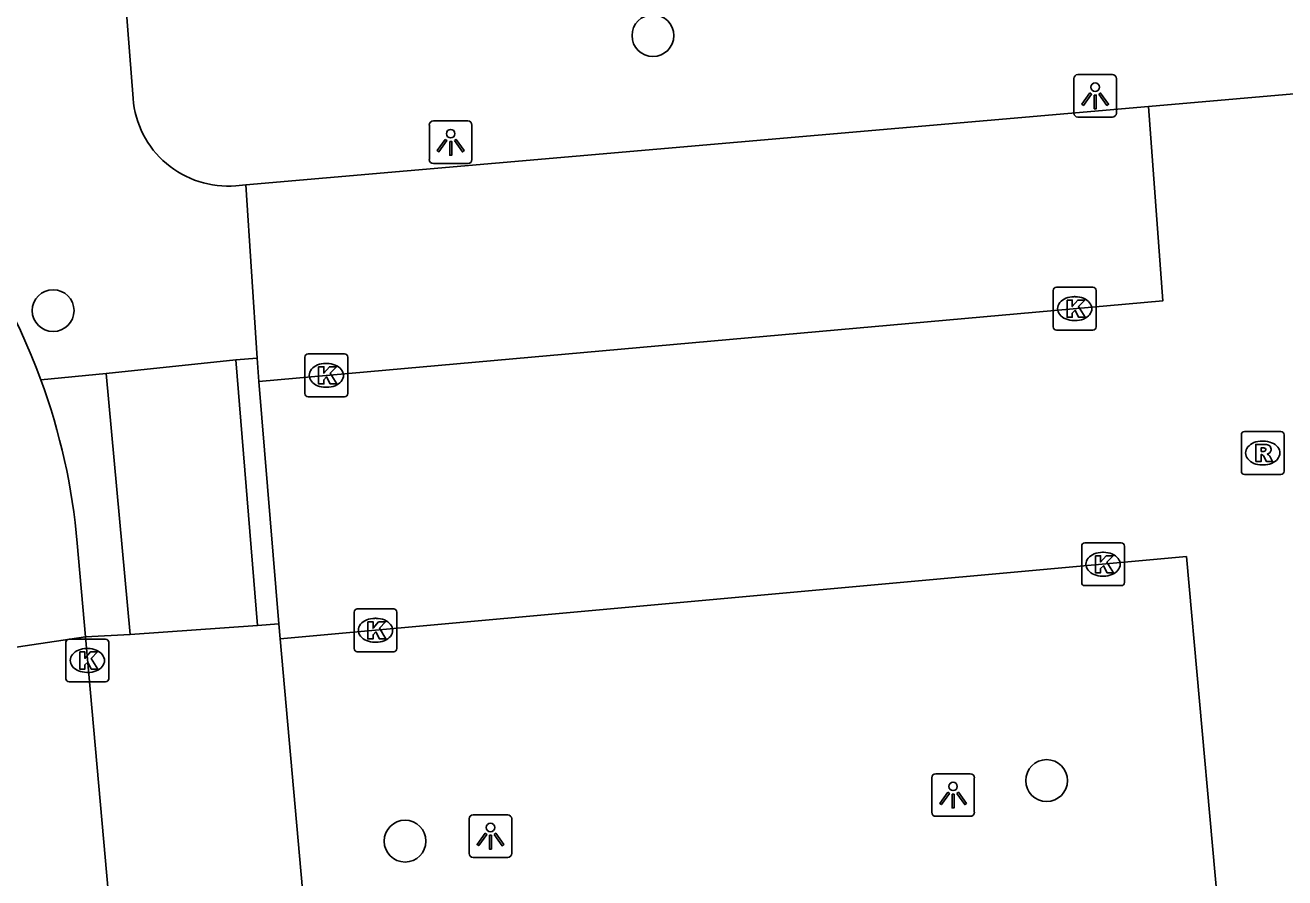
# Model space of a CAD drawing. Extents: x 162990 to 165007, y 383433 to 384336.
# Drawn here: x 164265.54 to 164295, y 383916.36 to 383936.3 of the extents above; entities that cross this region are included whole.
import ezdxf

# ---------------------------------------------------------------- set-up
doc = ezdxf.new("R2010")
doc.units = 0
for name, color, linetype in [('IMGEO_Boom', 7, 'Continuous'), ('IMGEO_Kolk', 7, 'Continuous'), ('IMGEO_Lichtpunt', 7, 'Continuous'), ('IMGEO_Parkeervlak_open', 7, 'Continuous'), ('IMGEO_Rijbaan_lokaal_open', 7, 'Continuous'), ('IMGEO_Rioolput', 7, 'Continuous'), ('IMGEO_Voetpad_open', 7, 'Continuous')]:
    doc.layers.add(name, color=color, linetype=linetype)

msp = doc.modelspace()

# ---------------------------------------------------------------- linework, layer by layer
at = {"layer": 'IMGEO_Boom'}
for centre in [(164280.22, 383936.061), (164266.19, 383929.627), (164289.429, 383918.634), (164274.422, 383917.217)]:
    msp.add_circle(centre, 0.489, dxfattribs=at)
at = {"layer": 'IMGEO_Kolk'}
for p, q in [((164289.585, 383929.248), (164289.585, 383930.1)), ((164289.66, 383930.174), (164290.512, 383930.174)), ((164290.073, 383929.954), (164290.098, 383929.954)), ((164290.586, 383930.1), (164290.586, 383929.248)), ((164290.096, 383929.394), (164290.071, 383929.394)), ((164290.512, 383929.174), (164289.66, 383929.174)), ((164272.08, 383927.687), (164272.08, 383928.539)), ((164272.155, 383928.613), (164273.007, 383928.613)), ((164273.081, 383928.539), (164273.081, 383927.687)), ((164272.568, 383928.393), (164272.593, 383928.393)), ((164273.007, 383927.613), (164272.155, 383927.613)), ((164272.591, 383927.833), (164272.566, 383927.833)), ((164290.249, 383923.268), (164290.249, 383924.12)), ((164290.324, 383924.194), (164291.176, 383924.194)), ((164291.25, 383924.12), (164291.25, 383923.268)), ((164290.737, 383923.974), (164290.762, 383923.974)), ((164291.176, 383923.194), (164290.324, 383923.194)), ((164290.76, 383923.414), (164290.735, 383923.414)), ((164273.23, 383921.723), (164273.23, 383922.575)), ((164273.305, 383922.649), (164274.157, 383922.649)), ((164274.231, 383922.575), (164274.231, 383921.723)), ((164273.718, 383922.429), (164273.743, 383922.429)), ((164266.49, 383921.017), (164266.49, 383921.869)), ((164266.565, 383921.943), (164267.417, 383921.943)), ((164266.978, 383921.723), (164267.003, 383921.723)), ((164267.491, 383921.869), (164267.491, 383921.017)), ((164273.741, 383921.869), (164273.716, 383921.869)), ((164274.157, 383921.649), (164273.305, 383921.649)), ((164267.001, 383921.163), (164266.976, 383921.163)), ((164267.417, 383920.943), (164266.565, 383920.943))]:
    msp.add_line(p, q, dxfattribs=at)
for points in [[(164289.585, 383929.248), (164289.585, 383930.1)], [(164289.66, 383930.174), (164290.512, 383930.174)], [(164290.586, 383930.1), (164290.586, 383929.248)], [(164289.906, 383929.874), (164290.029, 383929.874), (164290.029, 383929.723), (164290.159, 383929.874), (164290.323, 383929.874), (164290.177, 383929.723), (164290.33, 383929.474), (164290.178, 383929.474), (164290.093, 383929.638), (164290.029, 383929.571), (164290.029, 383929.474), (164289.906, 383929.474), (164289.906, 383929.874)], [(164290.512, 383929.174), (164289.66, 383929.174)], [(164272.08, 383927.687), (164272.08, 383928.539)], [(164272.155, 383928.613), (164273.007, 383928.613)], [(164273.081, 383928.539), (164273.081, 383927.687)], [(164272.401, 383928.313), (164272.524, 383928.313), (164272.524, 383928.162), (164272.654, 383928.313), (164272.818, 383928.313), (164272.672, 383928.162), (164272.825, 383927.913), (164272.673, 383927.913), (164272.588, 383928.077), (164272.524, 383928.01), (164272.524, 383927.913), (164272.401, 383927.913), (164272.401, 383928.313)], [(164273.007, 383927.613), (164272.155, 383927.613)], [(164290.249, 383923.268), (164290.249, 383924.12)], [(164290.324, 383924.194), (164291.176, 383924.194)], [(164291.25, 383924.12), (164291.25, 383923.268)], [(164290.57, 383923.894), (164290.693, 383923.894), (164290.693, 383923.743), (164290.823, 383923.894), (164290.987, 383923.894), (164290.841, 383923.743), (164290.994, 383923.494), (164290.842, 383923.494), (164290.757, 383923.658), (164290.693, 383923.591), (164290.693, 383923.494), (164290.57, 383923.494), (164290.57, 383923.894)], [(164291.176, 383923.194), (164290.324, 383923.194)], [(164273.23, 383921.723), (164273.23, 383922.575)], [(164273.305, 383922.649), (164274.157, 383922.649)], [(164274.231, 383922.575), (164274.231, 383921.723)], [(164273.551, 383922.349), (164273.674, 383922.349), (164273.674, 383922.198), (164273.804, 383922.349), (164273.968, 383922.349), (164273.822, 383922.198), (164273.975, 383921.949), (164273.823, 383921.949), (164273.738, 383922.113), (164273.674, 383922.046), (164273.674, 383921.949), (164273.551, 383921.949), (164273.551, 383922.349)], [(164266.49, 383921.017), (164266.49, 383921.869)], [(164266.565, 383921.943), (164267.417, 383921.943)], [(164267.491, 383921.869), (164267.491, 383921.017)], [(164266.811, 383921.643), (164266.934, 383921.643), (164266.934, 383921.492), (164267.064, 383921.643), (164267.228, 383921.643), (164267.082, 383921.492), (164267.235, 383921.243), (164267.083, 383921.243), (164266.998, 383921.407), (164266.934, 383921.34), (164266.934, 383921.243), (164266.811, 383921.243), (164266.811, 383921.643)], [(164274.157, 383921.649), (164273.305, 383921.649)], [(164267.417, 383920.943), (164266.565, 383920.943)]]:
    msp.add_lwpolyline(points, dxfattribs=at)
for centre, start, end in [((164289.662, 383930.098), 91.552, 178.448), ((164289.662, 383930.098), 91.552, 178.448), ((164290.51, 383930.098), 1.552, 88.448), ((164290.51, 383930.098), 1.552, 88.448), ((164289.662, 383929.25), 181.552, 268.448), ((164289.662, 383929.25), 181.552, 268.448), ((164290.51, 383929.25), 271.552, 358.448), ((164290.51, 383929.25), 271.552, 358.448), ((164272.157, 383928.537), 91.552, 178.448), ((164272.157, 383928.537), 91.552, 178.448), ((164273.005, 383928.537), 1.552, 88.448), ((164273.005, 383928.537), 1.552, 88.448), ((164272.157, 383927.689), 181.552, 268.448), ((164272.157, 383927.689), 181.552, 268.448), ((164273.005, 383927.689), 271.552, 358.448), ((164273.005, 383927.689), 271.552, 358.448), ((164290.326, 383924.118), 91.552, 178.448), ((164290.326, 383924.118), 91.552, 178.448), ((164291.174, 383924.118), 1.552, 88.448), ((164291.174, 383924.118), 1.552, 88.448), ((164290.326, 383923.27), 181.552, 268.448), ((164290.326, 383923.27), 181.552, 268.448), ((164291.174, 383923.27), 271.552, 358.448), ((164291.174, 383923.27), 271.552, 358.448), ((164273.307, 383922.573), 91.552, 178.448), ((164273.307, 383922.573), 91.552, 178.448), ((164274.155, 383922.573), 1.552, 88.448), ((164274.155, 383922.573), 1.552, 88.448), ((164266.567, 383921.867), 91.552, 178.448), ((164266.567, 383921.867), 91.552, 178.448), ((164267.415, 383921.867), 1.552, 88.448), ((164267.415, 383921.867), 1.552, 88.448), ((164273.307, 383921.725), 181.552, 268.448), ((164273.307, 383921.725), 181.552, 268.448), ((164274.155, 383921.725), 271.552, 358.448), ((164274.155, 383921.725), 271.552, 358.448), ((164266.567, 383921.019), 181.552, 268.448), ((164266.567, 383921.019), 181.552, 268.448), ((164267.415, 383921.019), 271.552, 358.448), ((164267.415, 383921.019), 271.552, 358.448)]:
    msp.add_arc(centre, 0.0765, start, end, dxfattribs=at)
for centre, major_axis, ratio, start_param, end_param in [((164290.072, 383929.674), (-0.387, 0.002), 0.722429, 4.712389, 7.853982), ((164290.097, 383929.674), (-0.39, 0.002), 0.717154, 1.570796, 4.712389), ((164272.567, 383928.113), (-0.387, 0.002), 0.722429, 4.712389, 7.853982), ((164272.592, 383928.113), (-0.39, 0.002), 0.717154, 1.570796, 4.712389), ((164290.736, 383923.694), (-0.387, 0.002), 0.722429, 4.712389, 7.853982), ((164290.761, 383923.694), (-0.39, 0.002), 0.717154, 1.570796, 4.712389), ((164273.717, 383922.149), (-0.387, 0.002), 0.722429, 4.712389, 7.853982), ((164273.742, 383922.149), (-0.39, 0.002), 0.717154, 1.570796, 4.712389), ((164266.977, 383921.443), (-0.387, 0.002), 0.722429, 4.712389, 7.853982), ((164267.002, 383921.443), (-0.39, 0.002), 0.717154, 1.570796, 4.712389)]:
    msp.add_ellipse(centre, major_axis=major_axis, ratio=ratio, start_param=start_param, end_param=end_param, dxfattribs=at)
at = {"layer": 'IMGEO_Lichtpunt'}
for p, q in [((164290.066, 383935.055), (164290.066, 383934.248)), ((164290.066, 383935.055), (164290.066, 383934.248)), ((164290.968, 383935.15), (164290.16, 383935.15)), ((164290.968, 383935.15), (164290.16, 383935.15)), ((164291.062, 383934.248), (164291.062, 383935.055)), ((164291.062, 383934.248), (164291.062, 383935.055)), ((164275.892, 383934.064), (164275.084, 383934.064)), ((164275.892, 383934.064), (164275.084, 383934.064)), ((164290.16, 383934.154), (164290.968, 383934.154)), ((164290.16, 383934.154), (164290.968, 383934.154)), ((164274.99, 383933.969), (164274.99, 383933.162)), ((164274.99, 383933.969), (164274.99, 383933.162)), ((164275.986, 383933.162), (164275.986, 383933.969)), ((164275.986, 383933.162), (164275.986, 383933.969)), ((164275.084, 383933.068), (164275.892, 383933.068)), ((164275.084, 383933.068), (164275.892, 383933.068)), ((164287.644, 383918.794), (164286.836, 383918.794)), ((164287.644, 383918.794), (164286.836, 383918.794)), ((164286.742, 383918.699), (164286.742, 383917.892)), ((164286.742, 383918.699), (164286.742, 383917.892)), ((164287.738, 383917.892), (164287.738, 383918.699)), ((164287.738, 383917.892), (164287.738, 383918.699)), ((164275.921, 383917.737), (164275.921, 383916.93)), ((164275.921, 383917.737), (164275.921, 383916.93)), ((164276.823, 383917.832), (164276.015, 383917.832)), ((164276.823, 383917.832), (164276.015, 383917.832)), ((164276.917, 383916.93), (164276.917, 383917.737)), ((164276.917, 383916.93), (164276.917, 383917.737)), ((164286.836, 383917.798), (164287.644, 383917.798)), ((164286.836, 383917.798), (164287.644, 383917.798)), ((164276.015, 383916.836), (164276.823, 383916.836)), ((164276.015, 383916.836), (164276.823, 383916.836))]:
    msp.add_line(p, q, dxfattribs=at)
for points in [[(164290.44, 383934.719), (164290.479, 383934.691), (164290.291, 383934.429), (164290.253, 383934.456), (164290.44, 383934.719)], [(164290.542, 383934.671), (164290.589, 383934.671), (164290.589, 383934.349), (164290.542, 383934.349), (164290.542, 383934.671)], [(164290.652, 383934.691), (164290.69, 383934.718), (164290.877, 383934.456), (164290.838, 383934.428), (164290.652, 383934.691)], [(164275.364, 383933.633), (164275.403, 383933.605), (164275.215, 383933.343), (164275.177, 383933.37), (164275.364, 383933.633)], [(164275.466, 383933.585), (164275.513, 383933.585), (164275.513, 383933.263), (164275.466, 383933.263), (164275.466, 383933.585)], [(164275.576, 383933.605), (164275.614, 383933.632), (164275.801, 383933.37), (164275.762, 383933.342), (164275.576, 383933.605)], [(164287.116, 383918.363), (164287.155, 383918.335), (164286.967, 383918.073), (164286.929, 383918.1), (164287.116, 383918.363)], [(164287.218, 383918.315), (164287.265, 383918.315), (164287.265, 383917.993), (164287.218, 383917.993), (164287.218, 383918.315)], [(164287.328, 383918.335), (164287.366, 383918.362), (164287.553, 383918.1), (164287.514, 383918.072), (164287.328, 383918.335)], [(164276.295, 383917.401), (164276.334, 383917.373), (164276.146, 383917.111), (164276.108, 383917.138), (164276.295, 383917.401)], [(164276.397, 383917.353), (164276.444, 383917.353), (164276.444, 383917.031), (164276.397, 383917.031), (164276.397, 383917.353)], [(164276.507, 383917.373), (164276.545, 383917.4), (164276.732, 383917.138), (164276.693, 383917.11), (164276.507, 383917.373)]]:
    msp.add_lwpolyline(points, dxfattribs=at)
for centre in [(164290.565, 383934.853), (164275.489, 383933.767), (164287.241, 383918.497), (164276.42, 383917.535)]:
    msp.add_circle(centre, 0.0994, dxfattribs=at)
for centre, start, end in [((164290.16, 383935.055), 90, 180), ((164290.16, 383935.055), 90, 180), ((164290.968, 383935.055), 0, 90), ((164290.968, 383935.055), 0, 90), ((164275.084, 383933.969), 90, 180), ((164275.084, 383933.969), 90, 180), ((164275.892, 383933.969), 0, 90), ((164275.892, 383933.969), 0, 90), ((164290.16, 383934.248), 180, 270), ((164290.16, 383934.248), 180, 270), ((164290.968, 383934.248), 270, 0), ((164290.968, 383934.248), 270, 360), ((164275.084, 383933.162), 180, 270), ((164275.084, 383933.162), 180, 270), ((164275.892, 383933.162), 270, 0), ((164275.892, 383933.162), 270, 360), ((164286.836, 383918.699), 90, 180), ((164286.836, 383918.699), 90, 180), ((164287.644, 383918.699), 0, 90), ((164287.644, 383918.699), 0, 90), ((164286.836, 383917.892), 180, 270), ((164286.836, 383917.892), 180, 270), ((164287.644, 383917.892), 270, 0), ((164287.644, 383917.892), 270, 360), ((164276.015, 383917.737), 90, 180), ((164276.015, 383917.737), 90, 180), ((164276.823, 383917.737), 0, 90), ((164276.823, 383917.737), 0, 90), ((164276.015, 383916.93), 180, 270), ((164276.015, 383916.93), 180, 270), ((164276.823, 383916.93), 270, 0), ((164276.823, 383916.93), 270, 360)]:
    msp.add_arc(centre, 0.0946, start, end, dxfattribs=at)
at = {"layer": 'IMGEO_Parkeervlak_open'}
msp.add_lwpolyline([(164270.701, 383932.569), (164291.809, 383934.402)], dxfattribs=at)
at = {"layer": 'IMGEO_Rijbaan_lokaal_open'}
for points in [[(164291.809, 383934.402), (164297.99, 383934.938)], [(164291.809, 383934.402), (164292.149, 383929.857), (164270.998, 383927.971)], [(164270.998, 383927.971), (164271.468, 383922.299)], [(164266.753, 383924.186), (164266.948, 383921.995)], [(164271.497, 383921.948), (164292.698, 383923.873), (164293.614, 383913.721), (164272.412, 383911.746)], [(164271.497, 383921.948), (164271.468, 383922.299)], [(164266.948, 383921.995), (164259.981, 383920.957)], [(164267.865, 383911.685), (164266.948, 383921.995)]]:
    msp.add_lwpolyline(points, dxfattribs=at)
for centre, radius, start, end in [((164251.986, 383922.911), 14.822, 20.1012, 95.1589), ((164252.045, 383922.924), 14.762, 4.9053, 20.1333)]:
    msp.add_arc(centre, radius, start, end, dxfattribs=at)
at = {"layer": 'IMGEO_Rioolput'}
for p, q in [((164293.984, 383925.87), (164293.984, 383926.722)), ((164294.059, 383926.796), (164294.911, 383926.796)), ((164294.985, 383926.722), (164294.985, 383925.87)), ((164294.472, 383926.576), (164294.497, 383926.576)), ((164294.911, 383925.796), (164294.059, 383925.796)), ((164294.495, 383926.016), (164294.47, 383926.016))]:
    msp.add_line(p, q, dxfattribs=at)
for points in [[(164293.984, 383925.87), (164293.984, 383926.722)], [(164294.059, 383926.796), (164294.911, 383926.796)], [(164294.985, 383926.722), (164294.985, 383925.87)], [(164294.573, 383926.494), (164294.321, 383926.496), (164294.321, 383926.096)], [(164294.499, 383926.415), (164294.445, 383926.415), (164294.445, 383926.334)], [(164294.321, 383926.096), (164294.445, 383926.096), (164294.445, 383926.258), (164294.456, 383926.258)], [(164294.445, 383926.334), (164294.497, 383926.334)], [(164294.503, 383926.229), (164294.574, 383926.096), (164294.714, 383926.096), (164294.649, 383926.222)], [(164294.911, 383925.796), (164294.059, 383925.796)]]:
    msp.add_lwpolyline(points, dxfattribs=at)
for centre, radius, start, end in [((164294.061, 383926.72), 0.0765, 91.552, 178.448), ((164294.061, 383926.72), 0.0765, 91.552, 178.448), ((164294.909, 383926.72), 0.0765, 1.552, 88.448), ((164294.909, 383926.72), 0.0765, 1.552, 88.448), ((164294.505, 383926.319), 0.0964, 77.0061, 93.1865), ((164294.519, 383926.376), 0.0378, 276.6634, 79.6772), ((164294.572, 383926.384), 0.109, 350.3612, 89.416), ((164294.455, 383926.205), 0.0533, 26.0293, 88.6989), ((164294.481, 383926.523), 0.19, 274.7715, 282.9687), ((164294.57, 383926.384), 0.112, 277.5842, 350.9817), ((164294.554, 383926.169), 0.108, 29.5134, 73.7905), ((164294.061, 383925.872), 0.0765, 181.552, 268.448), ((164294.061, 383925.872), 0.0765, 181.552, 268.448), ((164294.909, 383925.872), 0.0765, 271.552, 358.448), ((164294.909, 383925.872), 0.0765, 271.552, 358.448)]:
    msp.add_arc(centre, radius, start, end, dxfattribs=at)
for centre, major_axis, ratio, start_param, end_param in [((164294.471, 383926.296), (-0.387, 0.002), 0.722429, 4.712389, 7.853982), ((164294.496, 383926.296), (-0.39, 0.002), 0.717154, 1.570796, 4.712389)]:
    msp.add_ellipse(centre, major_axis=major_axis, ratio=ratio, start_param=start_param, end_param=end_param, dxfattribs=at)
at = {"layer": 'IMGEO_Voetpad_open'}
for points in [[(164267.551, 383941.193), (164268.06, 383934.587)], [(164270.465, 383932.549), (164270.701, 383932.569)], [(164270.963, 383928.515), (164270.701, 383932.569)], [(164270.465, 383928.476), (164267.428, 383928.155)], [(164270.465, 383928.476), (164270.963, 383928.515)], [(164270.97, 383922.26), (164270.465, 383928.476)], [(164270.963, 383928.515), (164270.998, 383927.971)], [(164265.905, 383928.005), (164267.428, 383928.155)], [(164267.428, 383928.155), (164267.995, 383922.047)], [(164267.995, 383922.047), (164270.97, 383922.26)], [(164271.468, 383922.299), (164270.97, 383922.26)], [(164267.995, 383922.047), (164266.948, 383921.995)], [(164272.376, 383912.15), (164271.497, 383921.948)]]:
    msp.add_lwpolyline(points, dxfattribs=at)
msp.add_arc((164270.279, 383934.768), 2.227, 184.6623, 274.7817, dxfattribs=at)

doc.saveas('drawing.dxf')
